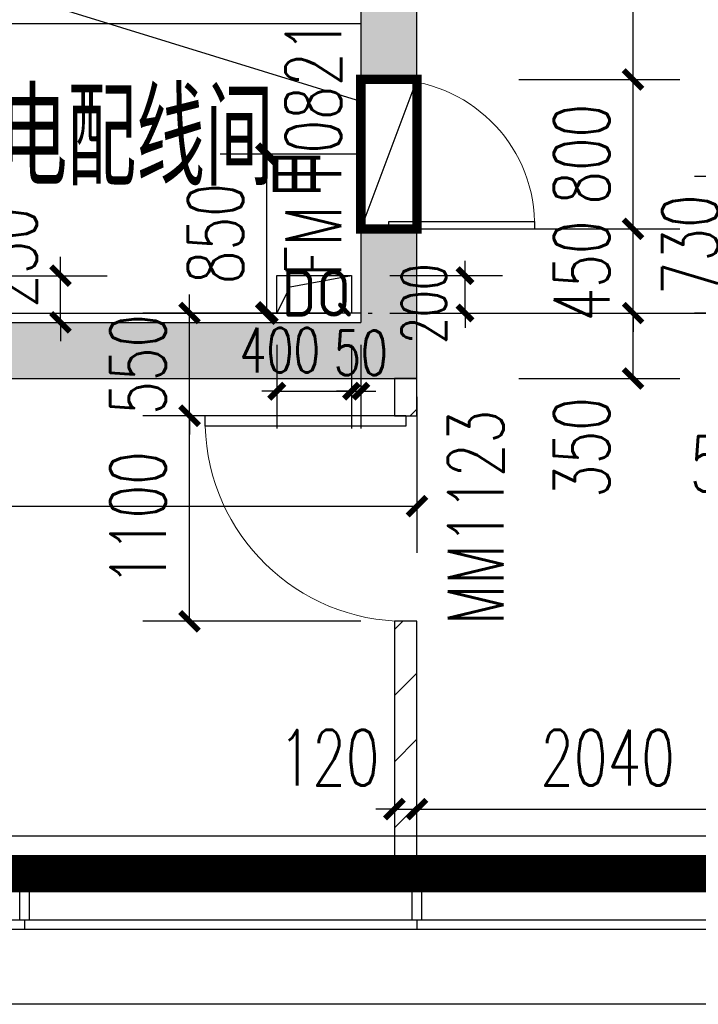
# Model space of a CAD drawing. Extents: x 797781 to 1255204, y 21234 to 1024248.
# Tile 592 of 656: x 900683 to 904313, y 663981 to 669251. Entities that reach past the tile are written whole.
import ezdxf

# ---------------------------------------------------------------- set-up
doc = ezdxf.new("R2010")
doc.units = 0
doc.header["$LTSCALE"] = 1000
doc.header["$MEASUREMENT"] = 0
doc.linetypes.add('230303生产综合楼-平面图_t8$0$DOTE', pattern=[2.42, 2, -0.2, 0.02, -0.2])
doc.linetypes.add('__DASH', pattern=[0.35, 0.25, -0.1])
for name, color, linetype in [('.2023.03.07提建筑条件', 3, 'Continuous'), ('230303生产综合楼-平面图_t8$0$3T_WOOD', 21, 'Continuous'), ('230303生产综合楼-平面图_t8$0$CURTWALL', 4, 'Continuous'), ('230303生产综合楼-平面图_t8$0$DOOR_FIRE_TEXT', 7, 'Continuous'), ('230303生产综合楼-平面图_t8$0$DOTE', 1, '230303生产综合楼-平面图_t8$0$DOTE'), ('230303生产综合楼-平面图_t8$0$PUB_DIM', 3, 'Continuous'), ('230303生产综合楼-平面图_t8$0$PUB_HATCH', 8, 'Continuous'), ('230303生产综合楼-平面图_t8$0$PUB_TEXT', 7, 'Continuous'), ('230303生产综合楼-平面图_t8$0$WALL', 40, 'Continuous'), ('230303生产综合楼-平面图_t8$0$WALL-MOVE', 6, 'Continuous'), ('230303生产综合楼-平面图_t8$0$WINDOW', 4, 'Continuous'), ('230303生产综合楼-平面图_t8$0$WINDOW_TEXT', 7, 'Continuous'), ('230303生产综合楼-平面图_t8$0$水管', 4, 'Continuous'), ('230303生产综合楼-平面图_t8$0$看线', 115, 'Continuous'), ('DIM_LEAD', 3, 'Continuous'), ('DOOR_FIRE', 4, 'Continuous'), ('PUB_DIM', 3, 'Continuous'), ('PUB_TEXT', 7, 'Continuous'), ('电气洞口', 6, 'Continuous')]:
    doc.layers.add(name, color=color, linetype=linetype)
doc.styles.add('230303生产综合楼-平面图_t8$0$_TCH_DIM', font='SIMPLEX', dxfattribs={"bigfont": 'GBCBIG'})
doc.styles.add('230303生产综合楼-平面图_T8$0$_TCH_DIM_T3', font='SIMPLEX', dxfattribs={"width": 0.705882, "bigfont": 'GBCBIG'})
doc.styles.add('230303生产综合楼-平面图_t8$0$_TCH_WINDOW', font='SIMPLEX', dxfattribs={"height": 3.5, "bigfont": 'GBCBIG'})
doc.styles.add('_TCH_DIM_T3', font='SIMPLEX', dxfattribs={"width": 0.705882, "bigfont": 'GBCBIG'})
doc.styles.get("Standard").update_dxf_attribs({"font": 'gbenor.shx', "bigfont": 'gbcbig.shx'})
doc.dimstyles.new('230303生产综合楼-平面图_T8$0$_TCH_ARCH&&100', dxfattribs={"dimtxt": 297.5, "dimasz": 100, "dimexe": 250, "dimexo": 300, "dimgap": 126.25, "dimtad": 1, "dimdec": 0, "dimzin": 0, "dimdsep": 46, "dimtxsty": '230303生产综合楼-平面图_T8$0$_TCH_DIM_T3', "dimblk": '230303生产综合楼-平面图_t8$0$_ArchTick', "dimcen": 0.09, "dimclrt": 7, "dimazin": 2, "dimtfac": 1, "dimtdec": 0, "dimtix": 1, "dimtmove": 2, "dimatfit": 3, "dimfxl": 1, "dimtolj": 1, "dimtzin": 0, "dimarcsym": 0})
doc.dimstyles.new('_TCH_ARCH&&100', dxfattribs={"dimtxt": 297.5, "dimasz": 100, "dimexe": 250, "dimexo": 300, "dimgap": 126.25, "dimtad": 1, "dimdec": 0, "dimzin": 0, "dimdsep": 46, "dimtxsty": '_TCH_DIM_T3', "dimblk": 'ARCHTICK', "dimcen": 0.09, "dimclrt": 7, "dimazin": 2, "dimtfac": 1, "dimtdec": 0, "dimtix": 1, "dimtmove": 2, "dimatfit": 3, "dimfxl": 1, "dimtolj": 1, "dimtzin": 0, "dimarcsym": 0})
doc.dimstyles.new('_TCH_ARCH&&80', dxfattribs={"dimtxt": 238, "dimasz": 80, "dimexe": 200, "dimexo": 240, "dimgap": 101, "dimtad": 1, "dimdec": 0, "dimzin": 0, "dimdsep": 46, "dimtxsty": '_TCH_DIM_T3', "dimblk": 'ARCHTICK', "dimcen": 0.09, "dimclrt": 7, "dimazin": 2, "dimtfac": 1, "dimtdec": 0, "dimtix": 1, "dimtmove": 2, "dimatfit": 3, "dimfxl": 1, "dimtolj": 1, "dimtzin": 0, "dimarcsym": 0})
pattern_1 = [(45, (0, 179.5), (-176.776766, 176.776766), [])]

# ---------------------------------------------------------------- blocks, each defined once
blk = doc.blocks.new('AQ9-10')
at = {"color": 6, "linetype": '__DASH', "ltscale": 4, "const_width": 200}
blk.add_lwpolyline([(1014066.2, 663199.9), (1014066.2, 660199.9), (1020716.2, 660199.9)], dxfattribs=at)
at = {"color": 2, "linetype": '230303生产综合楼-平面图_t8$0$DOTE', "ltscale": 2, "const_width": 200}
blk.add_lwpolyline([(1020716.2, 660199.9), (1100516.2, 660199.3)], dxfattribs=at)
blk = doc.blocks.new('_ArchTick')
at = {"color": 0, "linetype": 'ByBlock', "const_width": 0.4}
blk.add_lwpolyline([(-0.5, -0.5), (0.5, 0.5)], dxfattribs=at)
blk = doc.blocks.new('*D6731')
at = {"layer": 'Defpoints', "color": 0, "transparency": 16777216}
for p in [(797534.7, 568616), (798337.1, 568616), (798337.1, 567766)]:
    blk.add_point(p, dxfattribs=at)
at = {"layer": 'PUB_DIM', "color": 0, "lineweight": -2, "transparency": 16777216}
for p, q in [((798037.1, 568616), (797284.7, 568616)), ((797534.7, 567766), (797534.7, 568616)), ((798037.1, 567766), (797284.7, 567766))]:
    blk.add_line(p, q, dxfattribs=at)
at = {"layer": 'PUB_DIM', "color": 0, "lineweight": -2, "transparency": 16777216, "xscale": 100, "yscale": 100, "zscale": 100}
for p, rotation in [((797534.7, 568616), 90), ((797534.7, 567766), 270)]:
    blk.add_blockref('_ArchTick', p, dxfattribs=dict(at, rotation=rotation))
at = {"layer": 'PUB_DIM', "color": 7, "transparency": 16777216, "insert": (797259.7, 568191), "char_height": 297.5, "attachment_point": 5, "rotation": 90, "style": '_TCH_DIM_T3'}
blk.add_mtext('\\A1;850', dxfattribs=at)
blk = doc.blocks.new('*D6676')
at = {"layer": 'Defpoints', "color": 0, "transparency": 16777216}
for p in [(766438.8, 188079.2), (767080.4, 188079.2), (766438.8, 187879.2)]:
    blk.add_point(p, dxfattribs=at)
at = {"layer": 'PUB_DIM', "color": 0, "lineweight": -2, "transparency": 16777216}
for p, q in [((767080.4, 188079.2), (767080.4, 188159.2)), ((766678.8, 188079.2), (767280.4, 188079.2)), ((767080.4, 187879.2), (767080.4, 188079.2)), ((766678.8, 187879.2), (767280.4, 187879.2)), ((767080.4, 187879.2), (767080.4, 187799.2))]:
    blk.add_line(p, q, dxfattribs=at)
at = {"layer": 'PUB_DIM', "color": 0, "lineweight": -2, "transparency": 16777216, "xscale": 80, "yscale": 80, "zscale": 80}
for p, rotation in [((767080.4, 188079.2), 270), ((767080.4, 187879.2), 90)]:
    blk.add_blockref('_ArchTick', p, dxfattribs=dict(at, rotation=rotation))
at = {"layer": 'PUB_DIM', "color": 7, "transparency": 16777216, "insert": (766860.4, 187929.2), "char_height": 238, "attachment_point": 5, "rotation": 90, "style": '_TCH_DIM_T3'}
blk.add_mtext('\\A1;200', dxfattribs=at)
blk = doc.blocks.new('*D6677')
at = {"layer": 'Defpoints', "color": 0, "transparency": 16777216}
for p in [(766073.1, 187949.3), (766473.1, 187949.3), (766473.1, 187460.7)]:
    blk.add_point(p, dxfattribs=at)
at = {"layer": 'PUB_DIM', "color": 0, "lineweight": -2, "transparency": 16777216}
for p, q in [((766073.1, 187709.3), (766073.1, 187260.7)), ((766473.1, 187709.3), (766473.1, 187260.7)), ((766073.1, 187460.7), (765993.1, 187460.7)), ((766073.1, 187460.7), (766473.1, 187460.7)), ((766473.1, 187460.7), (766553.1, 187460.7))]:
    blk.add_line(p, q, dxfattribs=at)
at = {"layer": 'PUB_DIM', "color": 0, "lineweight": -2, "transparency": 16777216, "xscale": 80, "yscale": 80, "zscale": 80}
blk.add_blockref('_ArchTick', (766073.1, 187460.7), dxfattribs=at)
at = {"layer": 'PUB_DIM', "color": 0, "lineweight": -2, "transparency": 16777216, "xscale": 80, "yscale": 80, "zscale": 80, "rotation": 180}
blk.add_blockref('_ArchTick', (766473.1, 187460.7), dxfattribs=at)
at = {"layer": 'PUB_DIM', "color": 7, "transparency": 16777216, "insert": (766090.6, 187680.2), "char_height": 238, "attachment_point": 5, "style": '_TCH_DIM_T3'}
blk.add_mtext('\\A1;400', dxfattribs=at)
blk = doc.blocks.new('*D6678')
at = {"layer": 'Defpoints', "color": 0, "transparency": 16777216}
for p in [(766473.1, 187949.3), (766523.1, 187949.3), (766523.1, 187460.7)]:
    blk.add_point(p, dxfattribs=at)
at = {"layer": 'PUB_DIM', "color": 0, "lineweight": -2, "transparency": 16777216}
for p, q in [((766473.1, 187709.3), (766473.1, 187260.7)), ((766523.1, 187709.3), (766523.1, 187260.7)), ((766473.1, 187460.7), (766393.1, 187460.7)), ((766473.1, 187460.7), (766523.1, 187460.7)), ((766523.1, 187460.7), (766603.1, 187460.7))]:
    blk.add_line(p, q, dxfattribs=at)
at = {"layer": 'PUB_DIM', "color": 0, "lineweight": -2, "transparency": 16777216, "xscale": 80, "yscale": 80, "zscale": 80}
blk.add_blockref('_ArchTick', (766473.1, 187460.7), dxfattribs=at)
at = {"layer": 'PUB_DIM', "color": 0, "lineweight": -2, "transparency": 16777216, "xscale": 80, "yscale": 80, "zscale": 80, "rotation": 180}
blk.add_blockref('_ArchTick', (766523.1, 187460.7), dxfattribs=at)
at = {"layer": 'PUB_DIM', "color": 7, "transparency": 16777216, "insert": (766523.1, 187666), "char_height": 238, "attachment_point": 5, "style": '_TCH_DIM_T3'}
blk.add_mtext('\\A1;50', dxfattribs=at)
blk = doc.blocks.new('230303生产综合楼-平面图_t8$0$_ArchTick')
at = {"color": 0, "linetype": 'ByBlock', "const_width": 0.3}
blk.add_lwpolyline([(-0.5, -0.5), (0.5, 0.5)], dxfattribs=at)
blk = doc.blocks.new('*D6330')
at = {"layer": '230303生产综合楼-平面图_t8$0$PUB_DIM', "color": 0, "lineweight": -2, "transparency": 16777216}
for p, q in [((1045723.5, 461596.4), (1045723.5, 461696.4)), ((1046020.2, 461596.4), (1045473.5, 461596.4)), ((1045723.5, 460866.4), (1045723.5, 461596.4)), ((1046020.2, 460866.4), (1045473.5, 460866.4)), ((1045723.5, 460866.4), (1045723.5, 460766.4))]:
    blk.add_line(p, q, dxfattribs=at)
at = {"layer": 'Defpoints', "color": 0, "transparency": 16777216}
for p in [(1045723.5, 461596.4), (1046320.2, 461596.4), (1046320.2, 460866.4)]:
    blk.add_point(p, dxfattribs=at)
at = {"layer": '230303生产综合楼-平面图_t8$0$PUB_DIM', "color": 0, "lineweight": -2, "transparency": 16777216, "xscale": 100, "yscale": 100, "zscale": 100}
for p, rotation in [((1045723.5, 461596.4), 270), ((1045723.5, 460866.4), 90)]:
    blk.add_blockref('230303生产综合楼-平面图_t8$0$_ArchTick', p, dxfattribs=dict(at, rotation=rotation))
at = {"layer": '230303生产综合楼-平面图_t8$0$PUB_DIM', "color": 7, "transparency": 16777216, "insert": (1045448.5, 461231.4), "char_height": 297.5, "attachment_point": 5, "rotation": 90, "style": '230303生产综合楼-平面图_T8$0$_TCH_DIM_T3'}
blk.add_mtext('\\A1;730', dxfattribs=at)
blk = doc.blocks.new('230303生产综合楼-平面图_t8$0$6WLGJ')
at = {"layer": '230303生产综合楼-平面图_t8$0$3T_WOOD'}
for points in [[(1017766.3, 366736.9), (1017716.3, 366736.9), (1017716.3, 366986.9), (1017766.3, 366986.9)], [(1019866.3, 366736.9), (1019816.3, 366736.9), (1019816.3, 366986.9), (1019866.3, 366986.9)]]:
    blk.add_lwpolyline(points, close=True, dxfattribs=at)
for points in [[(1017741.3, 366736.9), (1017741.4, 366686.9)], [(1019841.3, 366736.9), (1019841.4, 366686.9)]]:
    blk.add_lwpolyline(points, dxfattribs=at)
blk = doc.blocks.new('$DorLib2D$00000001')
for p, q in [((0.45, 0.975), (0.5, 0.975)), ((0.45, 0), (0.45, 0.975)), ((0.5, 0), (0.5, 0.975)), ((0.5, 0), (0.45, 0))]:
    blk.add_line(p, q)
at = {"lineweight": 13}
blk.add_arc((0.475, 0), 0.975, 91.46928, 180, dxfattribs=at)
blk = doc.blocks.new('*D6260')
at = {"layer": '230303生产综合楼-平面图_t8$0$PUB_DIM', "color": 0, "lineweight": -2, "transparency": 16777216}
for p, q in [((729893.1, 272467.9), (730754.4, 272467.9)), ((730504.4, 272117.9), (730504.4, 272467.9)), ((729893.1, 272117.9), (730754.4, 272117.9))]:
    blk.add_line(p, q, dxfattribs=at)
at = {"layer": 'Defpoints', "color": 0, "transparency": 16777216}
for p in [(729593.1, 272467.9), (730504.4, 272467.9), (729593.1, 272117.9)]:
    blk.add_point(p, dxfattribs=at)
at = {"layer": '230303生产综合楼-平面图_t8$0$PUB_DIM', "color": 0, "lineweight": -2, "transparency": 16777216, "xscale": 100, "yscale": 100, "zscale": 100}
for p, rotation in [((730504.4, 272467.9), 90), ((730504.4, 272117.9), 270)]:
    blk.add_blockref('230303生产综合楼-平面图_t8$0$_ArchTick', p, dxfattribs=dict(at, rotation=rotation))
at = {"layer": '230303生产综合楼-平面图_t8$0$PUB_DIM', "color": 7, "transparency": 16777216, "insert": (730229.4, 271747.9), "char_height": 297.5, "attachment_point": 5, "rotation": 90, "style": '230303生产综合楼-平面图_T8$0$_TCH_DIM_T3'}
blk.add_mtext('\\A1;350', dxfattribs=at)
blk = doc.blocks.new('*D6261')
at = {"layer": '230303生产综合楼-平面图_t8$0$PUB_DIM', "color": 0, "lineweight": -2, "transparency": 16777216}
for p, q in [((730504.4, 272917.9), (730504.4, 273017.9)), ((729893.1, 272917.9), (730754.4, 272917.9)), ((730504.4, 272467.9), (730504.4, 272917.9)), ((729893.1, 272467.9), (730754.4, 272467.9)), ((730504.4, 272467.9), (730504.4, 272367.9))]:
    blk.add_line(p, q, dxfattribs=at)
at = {"layer": 'Defpoints', "color": 0, "transparency": 16777216}
for p in [(729593.1, 272917.9), (730504.4, 272917.9), (729593.1, 272467.9)]:
    blk.add_point(p, dxfattribs=at)
at = {"layer": '230303生产综合楼-平面图_t8$0$PUB_DIM', "color": 0, "lineweight": -2, "transparency": 16777216, "xscale": 100, "yscale": 100, "zscale": 100}
for p, rotation in [((730504.4, 272917.9), 270), ((730504.4, 272467.9), 90)]:
    blk.add_blockref('230303生产综合楼-平面图_t8$0$_ArchTick', p, dxfattribs=dict(at, rotation=rotation))
at = {"layer": '230303生产综合楼-平面图_t8$0$PUB_DIM', "color": 7, "transparency": 16777216, "insert": (730229.4, 272692.9), "char_height": 297.5, "attachment_point": 5, "rotation": 90, "style": '230303生产综合楼-平面图_T8$0$_TCH_DIM_T3'}
blk.add_mtext('\\A1;450', dxfattribs=at)
blk = doc.blocks.new('*D6262')
at = {"layer": '230303生产综合楼-平面图_t8$0$PUB_DIM', "color": 0, "lineweight": -2, "transparency": 16777216}
for p, q in [((729893.1, 273717.9), (730754.4, 273717.9)), ((730504.4, 272917.9), (730504.4, 273717.9)), ((729893.1, 272917.9), (730754.4, 272917.9))]:
    blk.add_line(p, q, dxfattribs=at)
at = {"layer": 'Defpoints', "color": 0, "transparency": 16777216}
for p in [(729593.1, 273717.9), (730504.4, 273717.9), (729593.1, 272917.9)]:
    blk.add_point(p, dxfattribs=at)
at = {"layer": '230303生产综合楼-平面图_t8$0$PUB_DIM', "color": 0, "lineweight": -2, "transparency": 16777216, "xscale": 100, "yscale": 100, "zscale": 100}
for p, rotation in [((730504.4, 273717.9), 90), ((730504.4, 272917.9), 270)]:
    blk.add_blockref('230303生产综合楼-平面图_t8$0$_ArchTick', p, dxfattribs=dict(at, rotation=rotation))
at = {"layer": '230303生产综合楼-平面图_t8$0$PUB_DIM', "color": 7, "transparency": 16777216, "insert": (730229.4, 273317.9), "char_height": 297.5, "attachment_point": 5, "rotation": 90, "style": '230303生产综合楼-平面图_T8$0$_TCH_DIM_T3'}
blk.add_mtext('\\A1;800', dxfattribs=at)
blk = doc.blocks.new('*D6263')
at = {"layer": '230303生产综合楼-平面图_t8$0$PUB_DIM', "color": 0, "lineweight": -2, "transparency": 16777216}
for p, q in [((729893.1, 278567.9), (730754.4, 278567.9)), ((730504.4, 273717.9), (730504.4, 278567.9)), ((729893.1, 273717.9), (730754.4, 273717.9))]:
    blk.add_line(p, q, dxfattribs=at)
at = {"layer": 'Defpoints', "color": 0, "transparency": 16777216}
for p in [(729593.1, 278567.9), (730504.4, 278567.9), (729593.1, 273717.9)]:
    blk.add_point(p, dxfattribs=at)
at = {"layer": '230303生产综合楼-平面图_t8$0$PUB_DIM', "color": 0, "lineweight": -2, "transparency": 16777216, "xscale": 100, "yscale": 100, "zscale": 100}
for p, rotation in [((730504.4, 278567.9), 90), ((730504.4, 273717.9), 270)]:
    blk.add_blockref('230303生产综合楼-平面图_t8$0$_ArchTick', p, dxfattribs=dict(at, rotation=rotation))
at = {"layer": '230303生产综合楼-平面图_t8$0$PUB_DIM', "color": 7, "transparency": 16777216, "insert": (730229.4, 276142.9), "char_height": 297.5, "attachment_point": 5, "rotation": 90, "style": '230303生产综合楼-平面图_T8$0$_TCH_DIM_T3'}
blk.add_mtext('\\A1;4850', dxfattribs=at)
blk = doc.blocks.new('*D6267')
at = {"layer": '230303生产综合楼-平面图_t8$0$PUB_DIM', "color": 0, "lineweight": -2, "transparency": 16777216}
for p, q in [((723048.3, 272019.9), (723048.3, 271184)), ((729348.3, 272019.9), (729348.3, 271184)), ((723048.3, 271434), (729348.3, 271434))]:
    blk.add_line(p, q, dxfattribs=at)
at = {"layer": 'Defpoints', "color": 0, "transparency": 16777216}
for p in [(723048.3, 272319.9), (729348.3, 272319.9), (729348.3, 271434)]:
    blk.add_point(p, dxfattribs=at)
at = {"layer": '230303生产综合楼-平面图_t8$0$PUB_DIM', "color": 0, "lineweight": -2, "transparency": 16777216, "xscale": 100, "yscale": 100, "zscale": 100, "rotation": 180}
blk.add_blockref('230303生产综合楼-平面图_t8$0$_ArchTick', (723048.3, 271434), dxfattribs=at)
at = {"layer": '230303生产综合楼-平面图_t8$0$PUB_DIM', "color": 0, "lineweight": -2, "transparency": 16777216, "xscale": 100, "yscale": 100, "zscale": 100}
blk.add_blockref('230303生产综合楼-平面图_t8$0$_ArchTick', (729348.3, 271434), dxfattribs=at)
at = {"layer": '230303生产综合楼-平面图_t8$0$PUB_DIM', "color": 7, "transparency": 16777216, "insert": (726198.3, 271709), "char_height": 297.5, "attachment_point": 5, "style": '230303生产综合楼-平面图_T8$0$_TCH_DIM_T3'}
blk.add_mtext('\\A1;6300', dxfattribs=at)
blk = doc.blocks.new('*D6269')
at = {"layer": '230303生产综合楼-平面图_t8$0$PUB_DIM', "color": 0, "lineweight": -2, "transparency": 16777216}
for p, q in [((727441.9, 272667.8), (727441.9, 272767.8)), ((727148.3, 272667.8), (727691.9, 272667.8)), ((727441.9, 272417.9), (727441.9, 272667.8)), ((727148.3, 272417.9), (727691.9, 272417.9)), ((727441.9, 272417.9), (727441.9, 272317.9))]:
    blk.add_line(p, q, dxfattribs=at)
at = {"layer": 'Defpoints', "color": 0, "transparency": 16777216}
for p in [(726848.3, 272667.8), (727441.9, 272667.8), (726848.3, 272417.9)]:
    blk.add_point(p, dxfattribs=at)
at = {"layer": '230303生产综合楼-平面图_t8$0$PUB_DIM', "color": 0, "lineweight": -2, "transparency": 16777216, "xscale": 100, "yscale": 100, "zscale": 100}
for p, rotation in [((727441.9, 272667.8), 270), ((727441.9, 272417.9), 90)]:
    blk.add_blockref('230303生产综合楼-平面图_t8$0$_ArchTick', p, dxfattribs=dict(at, rotation=rotation))
at = {"layer": '230303生产综合楼-平面图_t8$0$PUB_DIM', "color": 7, "transparency": 16777216, "insert": (727166.9, 272765.4), "char_height": 297.5, "attachment_point": 5, "rotation": 90, "style": '230303生产综合楼-平面图_T8$0$_TCH_DIM_T3'}
blk.add_mtext('\\A1;250', dxfattribs=at)
blk = doc.blocks.new('*D4852')
at = {"layer": '230303生产综合楼-平面图_t8$0$PUB_DIM', "color": 0, "lineweight": -2, "transparency": 16777216}
for p, q in [((904908, 666825.8), (904908, 666348.8)), ((905428, 666825.8), (905428, 666348.8)), ((904908, 666598.8), (905428, 666598.8))]:
    blk.add_line(p, q, dxfattribs=at)
at = {"layer": 'Defpoints', "color": 0, "transparency": 16777216}
for p in [(904908, 667125.8), (905428, 667125.8), (905428, 666598.8)]:
    blk.add_point(p, dxfattribs=at)
at = {"layer": '230303生产综合楼-平面图_t8$0$PUB_DIM', "color": 0, "lineweight": -2, "transparency": 16777216, "xscale": 100, "yscale": 100, "zscale": 100, "rotation": 180}
blk.add_blockref('230303生产综合楼-平面图_t8$0$_ArchTick', (904908, 666598.8), dxfattribs=at)
at = {"layer": '230303生产综合楼-平面图_t8$0$PUB_DIM', "color": 0, "lineweight": -2, "transparency": 16777216, "xscale": 100, "yscale": 100, "zscale": 100}
blk.add_blockref('230303生产综合楼-平面图_t8$0$_ArchTick', (905428, 666598.8), dxfattribs=at)
at = {"layer": '230303生产综合楼-平面图_t8$0$PUB_DIM', "color": 7, "transparency": 16777216, "insert": (904538, 666873.8), "char_height": 297.5, "attachment_point": 5, "style": '230303生产综合楼-平面图_T8$0$_TCH_DIM_T3'}
blk.add_mtext('\\A1;520', dxfattribs=at)
blk = doc.blocks.new('*D4872')
at = {"layer": '230303生产综合楼-平面图_t8$0$PUB_DIM', "color": 0, "lineweight": -2, "transparency": 16777216}
for p, q in [((901591.6, 667681.1), (901591.6, 667781.1)), ((902508, 667681.1), (901341.6, 667681.1)), ((901591.6, 667131.1), (901591.6, 667681.1)), ((902508, 667131.1), (901341.6, 667131.1)), ((901591.6, 667131.1), (901591.6, 667031.1))]:
    blk.add_line(p, q, dxfattribs=at)
at = {"layer": 'Defpoints', "color": 0, "transparency": 16777216}
for p in [(901591.6, 667681.1), (902808, 667681.1), (902808, 667131.1)]:
    blk.add_point(p, dxfattribs=at)
at = {"layer": '230303生产综合楼-平面图_t8$0$PUB_DIM', "color": 0, "lineweight": -2, "transparency": 16777216, "xscale": 100, "yscale": 100, "zscale": 100}
for p, rotation in [((901591.6, 667681.1), 270), ((901591.6, 667131.1), 90)]:
    blk.add_blockref('230303生产综合楼-平面图_t8$0$_ArchTick', p, dxfattribs=dict(at, rotation=rotation))
at = {"layer": '230303生产综合楼-平面图_t8$0$PUB_DIM', "color": 7, "transparency": 16777216, "insert": (901316.6, 667406.1), "char_height": 297.5, "attachment_point": 5, "rotation": 90, "style": '230303生产综合楼-平面图_T8$0$_TCH_DIM_T3'}
blk.add_mtext('\\A1;550', dxfattribs=at)
blk = doc.blocks.new('*D4873')
at = {"layer": '230303生产综合楼-平面图_t8$0$PUB_DIM', "color": 0, "lineweight": -2, "transparency": 16777216}
for p, q in [((902508, 667131.1), (901341.6, 667131.1)), ((901591.6, 666031.1), (901591.6, 667131.1)), ((902508, 666031.1), (901341.6, 666031.1))]:
    blk.add_line(p, q, dxfattribs=at)
at = {"layer": 'Defpoints', "color": 0, "transparency": 16777216}
for p in [(901591.6, 667131.1), (902808, 667131.1), (902808, 666031.1)]:
    blk.add_point(p, dxfattribs=at)
at = {"layer": '230303生产综合楼-平面图_t8$0$PUB_DIM', "color": 0, "lineweight": -2, "transparency": 16777216, "xscale": 100, "yscale": 100, "zscale": 100}
for p, rotation in [((901591.6, 667131.1), 90), ((901591.6, 666031.1), 270)]:
    blk.add_blockref('230303生产综合楼-平面图_t8$0$_ArchTick', p, dxfattribs=dict(at, rotation=rotation))
at = {"layer": '230303生产综合楼-平面图_t8$0$PUB_DIM', "color": 7, "transparency": 16777216, "insert": (901316.6, 666581.1), "char_height": 297.5, "attachment_point": 5, "rotation": 90, "style": '230303生产综合楼-平面图_T8$0$_TCH_DIM_T3'}
blk.add_mtext('\\A1;1100', dxfattribs=at)
blk = doc.blocks.new('*D4874')
at = {"layer": '230303生产综合楼-平面图_t8$0$PUB_DIM', "color": 0, "lineweight": -2, "transparency": 16777216}
for p, q in [((902688, 665025.7), (902588, 665025.7)), ((902688, 665025.7), (902808, 665025.7)), ((902808, 665025.7), (902908, 665025.7)), ((902688, 664764.7), (902688, 664775.7)), ((902808, 664764.7), (902808, 664775.7))]:
    blk.add_line(p, q, dxfattribs=at)
at = {"layer": 'Defpoints', "color": 0, "transparency": 16777216}
for p in [(902688, 665064.7), (902808, 665064.7), (902808, 665025.7)]:
    blk.add_point(p, dxfattribs=at)
at = {"layer": '230303生产综合楼-平面图_t8$0$PUB_DIM', "color": 0, "lineweight": -2, "transparency": 16777216, "xscale": 100, "yscale": 100, "zscale": 100}
blk.add_blockref('230303生产综合楼-平面图_t8$0$_ArchTick', (902688, 665025.7), dxfattribs=at)
at = {"layer": '230303生产综合楼-平面图_t8$0$PUB_DIM', "color": 0, "lineweight": -2, "transparency": 16777216, "xscale": 100, "yscale": 100, "zscale": 100, "rotation": 180}
blk.add_blockref('230303生产综合楼-平面图_t8$0$_ArchTick', (902808, 665025.7), dxfattribs=at)
at = {"layer": '230303生产综合楼-平面图_t8$0$PUB_DIM', "color": 7, "transparency": 16777216, "insert": (902338, 665300.7), "char_height": 297.5, "attachment_point": 5, "style": '230303生产综合楼-平面图_T8$0$_TCH_DIM_T3'}
blk.add_mtext('\\A1;120', dxfattribs=at)
blk = doc.blocks.new('*D4875')
at = {"layer": '230303生产综合楼-平面图_t8$0$PUB_DIM', "color": 0, "lineweight": -2, "transparency": 16777216}
for p, q in [((902808, 665025.7), (904848, 665025.7)), ((902808, 664764.7), (902808, 664775.7)), ((904848, 664764.7), (904848, 664775.7))]:
    blk.add_line(p, q, dxfattribs=at)
at = {"layer": 'Defpoints', "color": 0, "transparency": 16777216}
for p in [(902808, 665064.7), (904848, 665064.7), (904848, 665025.7)]:
    blk.add_point(p, dxfattribs=at)
at = {"layer": '230303生产综合楼-平面图_t8$0$PUB_DIM', "color": 0, "lineweight": -2, "transparency": 16777216, "xscale": 100, "yscale": 100, "zscale": 100, "rotation": 180}
blk.add_blockref('230303生产综合楼-平面图_t8$0$_ArchTick', (902808, 665025.7), dxfattribs=at)
at = {"layer": '230303生产综合楼-平面图_t8$0$PUB_DIM', "color": 0, "lineweight": -2, "transparency": 16777216, "xscale": 100, "yscale": 100, "zscale": 100}
blk.add_blockref('230303生产综合楼-平面图_t8$0$_ArchTick', (904848, 665025.7), dxfattribs=at)
at = {"layer": '230303生产综合楼-平面图_t8$0$PUB_DIM', "color": 7, "transparency": 16777216, "insert": (903828, 665300.7), "char_height": 297.5, "attachment_point": 5, "style": '230303生产综合楼-平面图_T8$0$_TCH_DIM_T3'}
blk.add_mtext('\\A1;2040', dxfattribs=at)
blk = doc.blocks.new('230303生产综合楼-平面图_t8$0$$DorLib2D$00000001')
for p, q in [((0.45, 0.975), (0.5, 0.975)), ((0.45, 0), (0.45, 0.975)), ((0.5, 0), (0.5, 0.975)), ((0.5, 0), (0.45, 0))]:
    blk.add_line(p, q)
at = {"lineweight": 13}
blk.add_arc((0.475, 0), 0.975, 91.4693, 180, dxfattribs=at)
blk = doc.blocks.new('6-8FQD')
at = {"layer": 'DIM_LEAD'}
blk.add_line((798037.1, 568897.4), (794812.7, 569897.4), dxfattribs=at)
at = {"layer": '电气洞口', "color": 6, "lineweight": -2}
blk.add_line((798337.1, 569016), (798037.1, 568216), dxfattribs=at)
at = {"layer": '电气洞口', "color": 6, "lineweight": -2, "const_width": 50}
blk.add_lwpolyline([(798037.1, 568216), (798337.1, 568216), (798337.1, 569016), (798037.1, 569016)], close=True, dxfattribs=at)
at = {"layer": 'PUB_DIM'}
dim = blk.add_aligned_dim(p1=(798337.1, 567766), p2=(798337.1, 568616), distance=802.5, dimstyle='_TCH_ARCH&&100', dxfattribs=at)
dim.commit()
dim.dimension.update_dxf_attribs({"geometry": '*D6731', "text_midpoint": (797259.7, 568191)})
blk = doc.blocks.new('DQBD1')
at = {"layer": '.2023.03.07提建筑条件'}
blk.add_lwpolyline([(766073.1, 187879.2), (766073.1, 188079.2), (766473.1, 188079.2), (766473.1, 187879.2)], close=True, dxfattribs=at)
blk.add_lwpolyline([(766073.1, 187879.2), (766145.2, 188019.5), (766473.1, 188079.2)], dxfattribs=at)
at = {"layer": 'PUB_TEXT'}
blk.add_text('DQ', height=250, dxfattribs=at).set_placement((766101.6, 187860.3))
at = {"layer": 'PUB_DIM'}
for base, p1, p2, angle, picture, middle in [((767080.4, 188079.2), (766438.8, 187879.2), (766438.8, 188079.2), 90, '*D6676', (766860.4, 187929.2)), ((766473.1, 187460.7), (766073.1, 187949.3), (766473.1, 187949.3), 0, '*D6677', (766090.6, 187680.2)), ((766523.1, 187460.7), (766473.1, 187949.3), (766523.1, 187949.3), 0, '*D6678', (766523.1, 187666))]:
    dim = blk.add_linear_dim(base=base, p1=p1, p2=p2, angle=angle, dimstyle='_TCH_ARCH&&80', dxfattribs=at)
    dim.commit()
    dim.dimension.update_dxf_attribs({"geometry": picture, "text_midpoint": middle, "dimtype": 161})
blk = doc.blocks.new('230303生产综合楼-平面图_t8$0$9-XHS')
at = {"layer": '230303生产综合楼-平面图_t8$0$PUB_DIM'}
dim = blk.add_aligned_dim(p1=(1046320.2, 460866.4), p2=(1046320.2, 461596.4), distance=596.7, dimstyle='230303生产综合楼-平面图_T8$0$_TCH_ARCH&&100', dxfattribs=at)
dim.commit()
dim.dimension.update_dxf_attribs({"geometry": '*D6330', "text_midpoint": (1045448.5, 461231.4)})
blk = doc.blocks.new('230303生产综合楼-平面图_t8$0$HXT-2')
at = {"layer": '230303生产综合楼-平面图_t8$0$PUB_HATCH'}
for points in [[(729048.3, 274117.9), (729048.3, 273717.9), (729348.3, 273717.9), (729348.3, 274117.9)], [(729348.3, 272117.9), (729348.3, 272917.9), (729048.3, 272917.9), (729048.3, 272417.9)], [(726748.3, 272417.9), (726748.3, 272117.9), (729348.3, 272117.9), (729048.3, 272417.9)]]:
    blk.add_hatch(color=256, dxfattribs=at).paths.add_polyline_path(points)
at = {"layer": '230303生产综合楼-平面图_t8$0$WALL'}
for p, q in [((729048.3, 274117.9), (729048.3, 273717.9)), ((729348.3, 273717.9), (729348.3, 274117.9)), ((726148.3, 274017.9), (729048.3, 274017.9)), ((729048.3, 273717.9), (729348.3, 273717.9)), ((729348.3, 272917.9), (729048.3, 272917.9)), ((729048.3, 272917.9), (729048.3, 272417.9)), ((729348.3, 272117.9), (729348.3, 272917.9)), ((726748.3, 272417.9), (729048.3, 272417.9)), ((726748.3, 272117.9), (729348.3, 272117.9))]:
    blk.add_line(p, q, dxfattribs=at)
at = {"layer": 'DOOR_FIRE'}
for p, q in [((729048.3, 273717.9), (729048.3, 272917.9)), ((729348.3, 273717.9), (729348.3, 272917.9))]:
    blk.add_line(p, q, dxfattribs=at)
at = {"layer": 'DOOR_FIRE', "xscale": 800, "yscale": 800, "zscale": 300, "rotation": 270.0000000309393}
blk.add_blockref('$DorLib2D$00000001', (729198.3, 273317.9), dxfattribs=at)
at = {"layer": '230303生产综合楼-平面图_t8$0$DOOR_FIRE_TEXT', "style": '230303生产综合楼-平面图_t8$0$_TCH_WINDOW', "width": 0.705882}
for s, p in [('0821', (728943.4, 273322)), ('FM', (728943.4, 272663.7))]:
    blk.add_text(s, height=297.5, rotation=90, dxfattribs=at).set_placement(p)
at = {"layer": '230303生产综合楼-平面图_t8$0$DOOR_FIRE_TEXT', "style": '230303生产综合楼-平面图_t8$0$_TCH_WINDOW'}
blk.add_text('甲', height=357.4, rotation=90, dxfattribs=at).set_placement((728943.4, 273083.7))
at = {"layer": '230303生产综合楼-平面图_t8$0$PUB_TEXT', "style": '230303生产综合楼-平面图_t8$0$_TCH_DIM'}
blk.add_text('配电配线间', height=510.64, dxfattribs=at).set_placement((726743.6, 273149.6))
at = {"layer": '230303生产综合楼-平面图_t8$0$PUB_DIM'}
for p1, p2, distance, picture, middle in [((729593.1, 273717.9), (729593.1, 278567.9), -911.3, '*D6263', (730229.4, 276142.9)), ((729593.1, 272917.9), (729593.1, 273717.9), -911.3, '*D6262', (730229.4, 273317.9)), ((729593.1, 272467.9), (729593.1, 272917.9), -911.3, '*D6261', (730229.4, 272692.9)), ((723048.3, 272319.9), (729348.3, 272319.9), -885.9, '*D6267', (726198.3, 271709))]:
    dim = blk.add_aligned_dim(p1=p1, p2=p2, distance=distance, dimstyle='230303生产综合楼-平面图_T8$0$_TCH_ARCH&&100', dxfattribs=at)
    dim.commit()
    dim.dimension.update_dxf_attribs({"geometry": picture, "text_midpoint": middle})
for base, p1, p2, picture, middle in [((727441.9, 272667.8), (726848.3, 272417.9), (726848.3, 272667.8), '*D6269', (727166.9, 272765.4)), ((730504.4, 272467.9), (729593.1, 272117.9), (729593.1, 272467.9), '*D6260', (730229.4, 271747.9))]:
    dim = blk.add_linear_dim(base=base, p1=p1, p2=p2, angle=90, dimstyle='230303生产综合楼-平面图_T8$0$_TCH_ARCH&&100', dxfattribs=at)
    dim.commit()
    dim.dimension.update_dxf_attribs({"geometry": picture, "text_midpoint": middle, "dimtype": 161})

msp = doc.modelspace()

# ---------------------------------------------------------------- hatches: boundary and pattern name
at = {"layer": '230303生产综合楼-平面图_t8$0$PUB_HATCH'}
h = msp.add_hatch(dxfattribs=at)
h.set_pattern_fill('普通砖', color=256, scale=100, style=0)
h.set_pattern_definition(pattern_1)
h.paths.add_polyline_path([(902688, 667331.1), (902688, 667131.1), (902808, 667131.1), (902808, 667331.1)])
h = msp.add_hatch(dxfattribs=at)
h.set_pattern_fill('普通砖', color=256, scale=100, style=0)
h.set_pattern_definition(pattern_1)
h.paths.add_polyline_path([(902808, 664681.1), (902808, 666031.1), (902688, 666031.1), (902688, 664681.1)])

# ---------------------------------------------------------------- linework, layer by layer
at = {"layer": '230303生产综合楼-平面图_t8$0$CURTWALL'}
for points in [[(895858, 687781.1), (963708, 687781.1), (989558, 685101.2), (989558, 664381.1), (895858, 664381.1)], [(895908, 687731.1), (963705.4, 687731.1), (989508, 685056.1), (989508, 664431.1), (895908, 664431.1)], [(896158, 687481.1), (963692.5, 687481.1), (989258, 684830.7), (989258, 664681.1), (896158, 664681.1)]]:
    msp.add_lwpolyline(points, close=True, dxfattribs=at)
at = {"layer": '230303生产综合楼-平面图_t8$0$DOTE'}
msp.add_line((895508, 667681.1), (989908, 667681.1), dxfattribs=at)
at = {"layer": '230303生产综合楼-平面图_t8$0$PUB_HATCH', "color": 8}
for points in [[(989058, 671481.1), (989058, 664881.1), (896358, 664881.1), (896358, 670981.1)], [(989058, 667331.1), (989058, 664881.1), (896358, 664881.1), (896358, 667431.1)]]:
    msp.add_lwpolyline(points, dxfattribs=at)
at = {"layer": '230303生产综合楼-平面图_t8$0$WALL-MOVE'}
for p, q in [((902688, 667331.1), (902688, 667131.1)), ((902808, 667331.1), (902688, 667331.1)), ((902808, 667131.1), (902808, 667331.1)), ((902688, 667131.1), (902808, 667131.1)), ((902808, 666031.1), (902688, 666031.1)), ((902688, 666031.1), (902688, 664681.1)), ((902808, 664681.1), (902808, 666031.1)), ((902688, 664681.1), (902808, 664681.1))]:
    msp.add_line(p, q, dxfattribs=at)
at = {"layer": '230303生产综合楼-平面图_t8$0$看线'}
msp.add_lwpolyline([(895458, 688181.1), (964094.7, 688181.1), (989958, 685461.4), (989958, 663981.1), (895458, 663981.1)], close=True, dxfattribs=at)

# ---------------------------------------------------------------- block references
for name, p in [('AQ9-10', (-117908.2, 4481.2)), ('230303生产综合楼-平面图_t8$0$6WLGJ', (-117033.3, 297694.3)), ('230303生产综合楼-平面图_t8$0$9-XHS', (-141179.9, 206814.7)), ('6-8FQD', (104470.9, 99915.1)), ('DQBD1', (135984.9, 479802))]:
    msp.add_blockref(name, p)
at = {"layer": '230303生产综合楼-平面图_t8$0$WINDOW'}
ref = msp.add_blockref('230303生产综合楼-平面图_t8$0$$DorLib2D$00000001', (902748, 666581.1), dxfattribs=dict(at, xscale=1100, yscale=1100, zscale=120, rotation=89.99999997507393))
ref.add_attrib('A', 'MM1123', (903271.8, 666011.1), dxfattribs={"layer": '230303生产综合楼-平面图_t8$0$WINDOW_TEXT', "ltscale": 2, "height": 297.5, "rotation": 90, "style": '230303生产综合楼-平面图_t8$0$_TCH_WINDOW', "width": 0.705882})
at = {"layer": '230303生产综合楼-平面图_t8$0$水管'}
msp.add_blockref('230303生产综合楼-平面图_t8$0$HXT-2', (173459.7, 395213.2), dxfattribs=at)

# ---------------------------------------------------------------- dimensions: what is measured, and where the dimension line sits
at = {"layer": '230303生产综合楼-平面图_t8$0$PUB_DIM'}
for p1, p2, distance, picture, middle in [((902808, 667131.1), (902808, 667681.1), 1216.4, '*D4872', (901316.6, 667406.1)), ((902808, 666031.1), (902808, 667131.1), 1216.4, '*D4873', (901316.6, 666581.1)), ((902808, 665064.7), (904848, 665064.7), -39, '*D4875', (903828, 665300.7))]:
    dim = msp.add_aligned_dim(p1=p1, p2=p2, distance=distance, dimstyle='230303生产综合楼-平面图_T8$0$_TCH_ARCH&&100', dxfattribs=at)
    dim.commit()
    dim.dimension.update_dxf_attribs({"geometry": picture, "text_midpoint": middle})
for base, p1, p2, picture, middle in [((905428, 666598.8), (904908, 667125.8), (905428, 667125.8), '*D4852', (904538, 666873.8)), ((902808, 665025.7), (902688, 665064.7), (902808, 665064.7), '*D4874', (902338, 665300.7))]:
    dim = msp.add_linear_dim(base=base, p1=p1, p2=p2, angle=360, dimstyle='230303生产综合楼-平面图_T8$0$_TCH_ARCH&&100', dxfattribs=at)
    dim.commit()
    dim.dimension.update_dxf_attribs({"geometry": picture, "text_midpoint": middle, "dimtype": 161})

doc.saveas('drawing.dxf')
